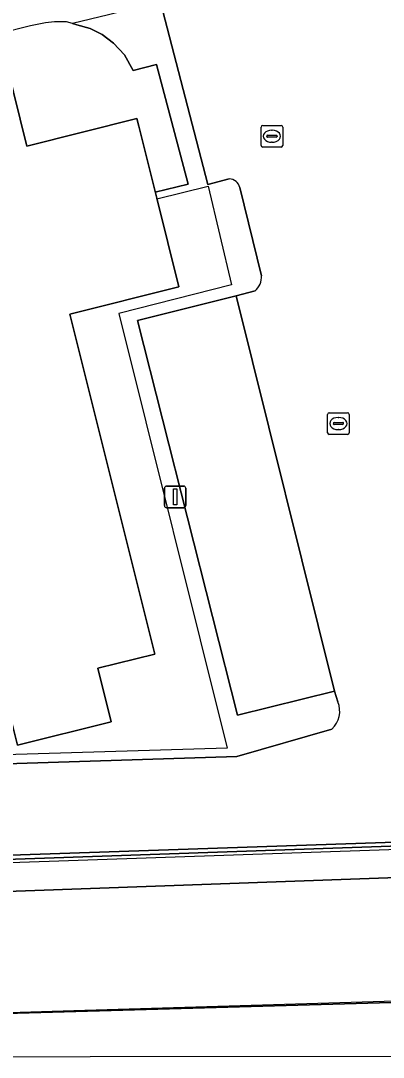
# Model space of a CAD drawing. Extents: x 160806 to 161707, y 383696 to 384148.
# Drawn here: x 160956.33 to 160973.12, y 383695.85 to 383743.85 of the extents above; entities that cross this region are included whole.
import ezdxf

# ---------------------------------------------------------------- set-up
doc = ezdxf.new("R2010")
doc.units = 0
for name, color, linetype in [('IMGEO_Dek', 7, 'Continuous'), ('IMGEO_Groenvoorziening', 7, 'Continuous'), ('IMGEO_Hek', 7, 'Continuous'), ('IMGEO_Lichtmast', 7, 'Continuous'), ('IMGEO_Muur', 7, 'Continuous'), ('IMGEO_Pand', 7, 'Continuous'), ('IMGEO_Pand_overbouw', 7, 'Continuous'), ('IMGEO_Parkeervlak_gesloten', 7, 'Continuous'), ('IMGEO_Parkeervlak_open', 7, 'Continuous'), ('IMGEO_Rijbaan_lokaal_gesloten', 7, 'Continuous'), ('IMGEO_Rioolput', 7, 'Continuous'), ('IMGEO_Spoorbaan_halfverhard', 7, 'Continuous'), ('IMGEO_Struiken', 7, 'Continuous'), ('IMGEO_Voetpad_gesloten', 7, 'Continuous')]:
    doc.layers.add(name, color=color, linetype=linetype)

msp = doc.modelspace()

# ---------------------------------------------------------------- linework, layer by layer
at = {"layer": 'IMGEO_Dek'}
for points in [[(160960.397, 383744.126), (160958.73, 383743.717), (160958.926, 383743.665), (160959.552, 383743.495), (160960.1, 383743.212), (160960.626, 383742.816), (160961.142, 383742.274), (160961.54, 383741.548), (160962.624, 383741.824), (160964.085, 383736.287), (160962.561, 383735.906), (160962.637, 383735.601), (160965.01, 383736.193), (160966.097, 383731.614), (160960.872, 383730.295), (160965.894, 383710.159), (160949.913, 383709.678)], [(160918.048, 383703.574), (160983.268, 383705.804), (160983.265, 383705.961), (161017.778, 383707.453)]]:
    msp.add_lwpolyline(points, dxfattribs=at)
at = {"layer": 'IMGEO_Groenvoorziening'}
for points in [[(161000, 383705.11), (161017.812, 383705.748), (161017.796, 383706.954), (160983.268, 383705.804), (160983.265, 383705.961), (160945.396, 383704.652), (160918.821, 383703.733), (160918.795, 383703.836), (160917.974, 383703.804), (160915.971, 383703.725), (160911.759, 383711.533), (160905.971, 383708.653), (160907.351, 383701.52), (160917.77, 383699.445), (160907.216, 383700.026), (160878.632, 383703.515), (160849.795, 383708.541), (160826.302, 383712.908), (160825.547, 383712.184)], [(160906.104, 383699.5), (160918.04, 383698.804), (160925.233, 383698.384), (160925.136, 383702.425), (161000, 383705.11)]]:
    msp.add_lwpolyline(points, dxfattribs=at)
at = {"layer": 'IMGEO_Hek'}
msp.add_lwpolyline([(161084.555, 383704.866), (161082.059, 383704.545), (161077.717, 383703.87), (161074.945, 383703.576), (161073.852, 383703.453), (161066.359, 383702.75), (161053.876, 383701.607), (161046.412, 383701.035), (161041.411, 383700.754), (161031.392, 383700.349), (161013.875, 383699.768), (161008.19, 383699.597), (160996.33, 383699.168), (160983.78, 383698.726), (160976.256, 383698.527), (160958.785, 383697.993), (160951.307, 383697.771), (160943.792, 383697.709), (160938.784, 383697.68), (160932.094, 383697.764)], dxfattribs=at)
at = {"layer": 'IMGEO_Lichtmast'}
for p, q in [((160962.988, 383721.4), (160962.988, 383722.2)), ((160962.988, 383722.2), (160962.988, 383721.4)), ((160963.088, 383722.3), (160963.878, 383722.3)), ((160963.878, 383722.3), (160963.088, 383722.3)), ((160963.978, 383722.2), (160963.978, 383721.4)), ((160963.978, 383721.4), (160963.978, 383722.2)), ((160963.878, 383721.3), (160963.088, 383721.3)), ((160963.088, 383721.3), (160963.878, 383721.3))]:
    msp.add_line(p, q, dxfattribs=at)
msp.add_lwpolyline([(160963.408, 383722.175), (160963.558, 383722.175), (160963.558, 383721.425), (160963.408, 383721.425), (160963.408, 383722.175)], dxfattribs=at)
for centre, start, end in [((160963.088, 383722.2), 90, 180), ((160963.088, 383722.2), 90, 180), ((160963.878, 383722.2), 0, 90), ((160963.878, 383722.2), 360, 90), ((160963.088, 383721.4), 180, 270), ((160963.088, 383721.4), 180, 270), ((160963.878, 383721.4), 270, 0), ((160963.878, 383721.4), 270, 0)]:
    msp.add_arc(centre, 0.1, start, end, dxfattribs=at)
at = {"layer": 'IMGEO_Muur'}
msp.add_lwpolyline([(161017.812, 383705.748), (161000, 383705.11), (160925.136, 383702.425), (160925.233, 383698.384), (160918.04, 383698.804)], dxfattribs=at)
at = {"layer": 'IMGEO_Pand'}
msp.add_lwpolyline([(160958.607, 383730.26), (160963.657, 383731.523), (160962.631, 383735.625), (160961.795, 383738.969), (160961.709, 383739.314), (160956.607, 383738.039), (160955.357, 383743.043), (160955.308, 383743.237), (160953.999, 383748.475), (160948.634, 383747.134), (160944.207, 383746.028), (160941.019, 383745.231), (160949.382, 383711.774), (160949.497, 383711.315), (160955.552, 383712.828), (160956.184, 383710.298), (160960.518, 383711.382), (160959.898, 383713.862), (160962.541, 383714.522)], close=True, dxfattribs=at)
at = {"layer": 'IMGEO_Pand_overbouw'}
msp.add_lwpolyline([(160962.624, 383741.824), (160961.54, 383741.548), (160961.142, 383742.274), (160960.626, 383742.816), (160960.1, 383743.212), (160959.552, 383743.495), (160958.926, 383743.665), (160958.73, 383743.717), (160958.447, 383743.791), (160957.901, 383743.793), (160957.479, 383743.751), (160956.788, 383743.617), (160955.308, 383743.237), (160956.607, 383738.039), (160961.709, 383739.314), (160962.561, 383735.906), (160964.085, 383736.287)], close=True, dxfattribs=at)
at = {"layer": 'IMGEO_Parkeervlak_gesloten'}
msp.add_lwpolyline([(160966.311, 383731.117), (160961.742, 383729.971), (160966.369, 383711.688), (160970.868, 383712.807)], close=True, dxfattribs=at)
at = {"layer": 'IMGEO_Parkeervlak_open'}
msp.add_lwpolyline([(160955.357, 383743.043), (160956.607, 383738.039), (160961.709, 383739.314), (160961.795, 383738.969), (160962.631, 383735.625), (160963.657, 383731.523), (160958.607, 383730.26), (160962.541, 383714.522), (160959.898, 383713.862), (160960.518, 383711.382), (160956.184, 383710.298), (160955.552, 383712.828), (160949.497, 383711.315), (160949.382, 383711.774), (160941.019, 383745.231), (160944.207, 383746.028), (160948.634, 383747.134), (160953.999, 383748.475), (160955.308, 383743.237)], close=True, dxfattribs=at)
msp.add_lwpolyline([(160945.396, 383704.652), (160983.265, 383705.961), (160983.268, 383705.804), (161017.796, 383706.954), (161017.786, 383707.23), (161017.778, 383707.453), (161017.526, 383714.059), (161017.462, 383716.268), (161040.763, 383717.379), (161042.298, 383717.413), (161043.818, 383719.857), (161045.121, 383722.55), (161044.318, 383723.055)], dxfattribs=at)
at = {"layer": 'IMGEO_Rijbaan_lokaal_gesloten'}
for points in [[(160963.569, 383744.888), (160962.801, 383744.714), (160964.99, 383736.27), (160965.987, 383736.523)], [(160966.476, 383736.126), (160967.481, 383732.043)], [(160967.184, 383731.336), (160966.311, 383731.117), (160970.868, 383712.807), (160971.017, 383712.305)], [(160945.3, 383707.13), (160945.346, 383704.857), (160983.262, 383706.136), (160983.144, 383712.87), (160979.43, 383712.971)], [(160970.734, 383711.048), (160966.347, 383709.785), (160948.844, 383709.215), (160945.409, 383707.626)]]:
    msp.add_lwpolyline(points, dxfattribs=at)
for centre, radius, start, end in [((160965.985, 383736.021), 0.502, 12.0773, 89.7791), ((160966.624, 383731.987), 0.859, 310.6885, 3.7384), ((160969.999, 383711.874), 1.106, 311.6762, 22.9479)]:
    msp.add_arc(centre, radius, start, end, dxfattribs=at)
at = {"layer": 'IMGEO_Rioolput'}
for p, q in [((160967.463, 383738.073), (160967.463, 383738.925)), ((160967.538, 383738.999), (160968.39, 383738.999)), ((160968.464, 383738.925), (160968.464, 383738.073)), ((160967.722, 383738.493), (160967.722, 383738.505)), ((160968.16, 383738.456), (160967.762, 383738.456)), ((160967.765, 383738.542), (160968.163, 383738.542)), ((160967.951, 383738.779), (160967.976, 383738.779)), ((160968.206, 383738.505), (160968.206, 383738.493)), ((160968.39, 383737.999), (160967.538, 383737.999)), ((160967.974, 383738.219), (160967.949, 383738.219)), ((160970.544, 383724.77), (160970.544, 383725.622)), ((160970.619, 383725.696), (160971.471, 383725.696)), ((160971.032, 383725.476), (160971.057, 383725.476)), ((160971.545, 383725.622), (160971.545, 383724.77)), ((160970.803, 383725.19), (160970.803, 383725.202)), ((160971.241, 383725.153), (160970.843, 383725.153)), ((160970.846, 383725.239), (160971.244, 383725.239)), ((160971.287, 383725.202), (160971.287, 383725.19)), ((160971.471, 383724.696), (160970.619, 383724.696)), ((160971.055, 383724.916), (160971.03, 383724.916))]:
    msp.add_line(p, q, dxfattribs=at)
for points in [[(160967.463, 383738.073), (160967.463, 383738.925)], [(160967.538, 383738.999), (160968.39, 383738.999)], [(160968.464, 383738.925), (160968.464, 383738.073)], [(160968.39, 383737.999), (160967.538, 383737.999)], [(160970.544, 383724.77), (160970.544, 383725.622)], [(160970.619, 383725.696), (160971.471, 383725.696)], [(160971.545, 383725.622), (160971.545, 383724.77)], [(160971.471, 383724.696), (160970.619, 383724.696)]]:
    msp.add_lwpolyline(points, dxfattribs=at)
for centre, radius, start, end in [((160967.54, 383738.923), 0.0765, 91.552, 178.448), ((160967.54, 383738.923), 0.0765, 91.552, 178.448), ((160968.388, 383738.923), 0.0765, 1.552, 88.448), ((160968.388, 383738.923), 0.0765, 1.552, 88.448), ((160967.762, 383738.502), 0.0403, 85.8775, 175.7526), ((160967.759, 383738.492), 0.0366, 178.938, 274.7102), ((160968.163, 383738.499), 0.043, 264.8664, 352.4533), ((160968.167, 383738.504), 0.0386, 1.7309, 96.639), ((160967.54, 383738.075), 0.0765, 181.552, 268.448), ((160967.54, 383738.075), 0.0765, 181.552, 268.448), ((160968.388, 383738.075), 0.0765, 271.552, 358.448), ((160968.388, 383738.075), 0.0765, 271.552, 358.448), ((160970.621, 383725.62), 0.0765, 91.552, 178.448), ((160970.621, 383725.62), 0.0765, 91.552, 178.448), ((160971.469, 383725.62), 0.0765, 1.552, 88.448), ((160971.469, 383725.62), 0.0765, 1.552, 88.448), ((160970.843, 383725.199), 0.0403, 85.8775, 175.7526), ((160970.84, 383725.189), 0.0366, 178.938, 274.7102), ((160971.244, 383725.196), 0.043, 264.8664, 352.4533), ((160971.248, 383725.201), 0.0386, 1.7309, 96.639), ((160970.621, 383724.772), 0.0765, 181.552, 268.448), ((160970.621, 383724.772), 0.0765, 181.552, 268.448), ((160971.469, 383724.772), 0.0765, 271.552, 358.448), ((160971.469, 383724.772), 0.0765, 271.552, 358.448)]:
    msp.add_arc(centre, radius, start, end, dxfattribs=at)
for centre, major_axis, ratio, start_param, end_param in [((160967.95, 383738.499), (-0.387, 0.002), 0.722429, 4.712389, 7.853982), ((160967.975, 383738.499), (-0.39, 0.002), 0.717154, 1.570796, 4.712389), ((160971.031, 383725.196), (-0.387, 0.002), 0.722429, 4.712389, 7.853982), ((160971.056, 383725.196), (-0.39, 0.002), 0.717154, 1.570796, 4.712389)]:
    msp.add_ellipse(centre, major_axis=major_axis, ratio=ratio, start_param=start_param, end_param=end_param, dxfattribs=at)
at = {"layer": 'IMGEO_Spoorbaan_halfverhard'}
msp.add_lwpolyline([(160821.504, 383711.182), (160875.894, 383702.41), (160922.821, 383695.85), (160996.257, 383695.919), (161042.213, 383698.051), (161092.512, 383703.206), (161091.717, 383705.343), (161091.615, 383705.332), (161082.438, 383704.359), (161077.717, 383703.87), (161074.945, 383703.576), (161073.852, 383703.453), (161066.359, 383702.75), (161050.171, 383701.028), (161040.034, 383700.432), (161009.181, 383699.4), (160949.68, 383697.713), (160939.829, 383697.51), (160932.571, 383697.47), (160925.335, 383698.113), (160925.233, 383698.384), (160918.04, 383698.804), (160906.104, 383699.5)], dxfattribs=at)
at = {"layer": 'IMGEO_Struiken'}
msp.add_lwpolyline([(161073.019, 383710.895), (161072.742, 383713.37), (161046.242, 383708.336), (161045.034, 383708.106), (161044.427, 383708.097), (161044.433, 383707.93), (161017.796, 383706.954), (161017.812, 383705.748), (161000, 383705.11), (160925.136, 383702.425), (160925.233, 383698.384), (160925.335, 383698.113), (160932.571, 383697.47), (160939.829, 383697.51), (160949.68, 383697.713), (161009.181, 383699.4), (161040.034, 383700.432), (161050.171, 383701.028), (161066.359, 383702.75), (161073.852, 383703.453), (161073.702, 383704.795), (161073.241, 383708.907), (161057.615, 383707.411), (161067.155, 383709.715)], close=True, dxfattribs=at)
at = {"layer": 'IMGEO_Voetpad_gesloten'}
for points in [[(160965.987, 383736.523), (160964.99, 383736.27), (160962.801, 383744.714), (160962.544, 383744.668), (160960.397, 383744.126), (160958.73, 383743.717), (160958.926, 383743.665), (160959.552, 383743.495), (160960.1, 383743.212), (160960.626, 383742.816), (160961.142, 383742.274), (160961.54, 383741.548), (160962.624, 383741.824), (160964.085, 383736.287), (160962.561, 383735.906), (160962.637, 383735.601), (160965.01, 383736.193), (160966.097, 383731.614), (160960.872, 383730.295), (160965.894, 383710.159), (160949.913, 383709.678)], [(160967.481, 383732.043), (160966.476, 383736.126)], [(160961.742, 383729.971), (160966.311, 383731.117), (160967.184, 383731.336)], [(160971.017, 383712.305), (160970.868, 383712.807), (160966.369, 383711.688), (160961.742, 383729.971)], [(160943.261, 383710.883), (160948.844, 383709.215), (160966.347, 383709.785), (160970.734, 383711.048)], [(160918.048, 383703.574), (160983.268, 383705.804), (160983.265, 383705.961), (160983.262, 383706.136), (160945.346, 383704.857)]]:
    msp.add_lwpolyline(points, dxfattribs=at)
for centre, radius, start, end in [((160965.985, 383736.021), 0.502, 12.0773, 89.7791), ((160966.624, 383731.987), 0.859, 310.6885, 3.7384), ((160969.999, 383711.874), 1.106, 311.6762, 22.9479)]:
    msp.add_arc(centre, radius, start, end, dxfattribs=at)

doc.saveas('drawing.dxf')
